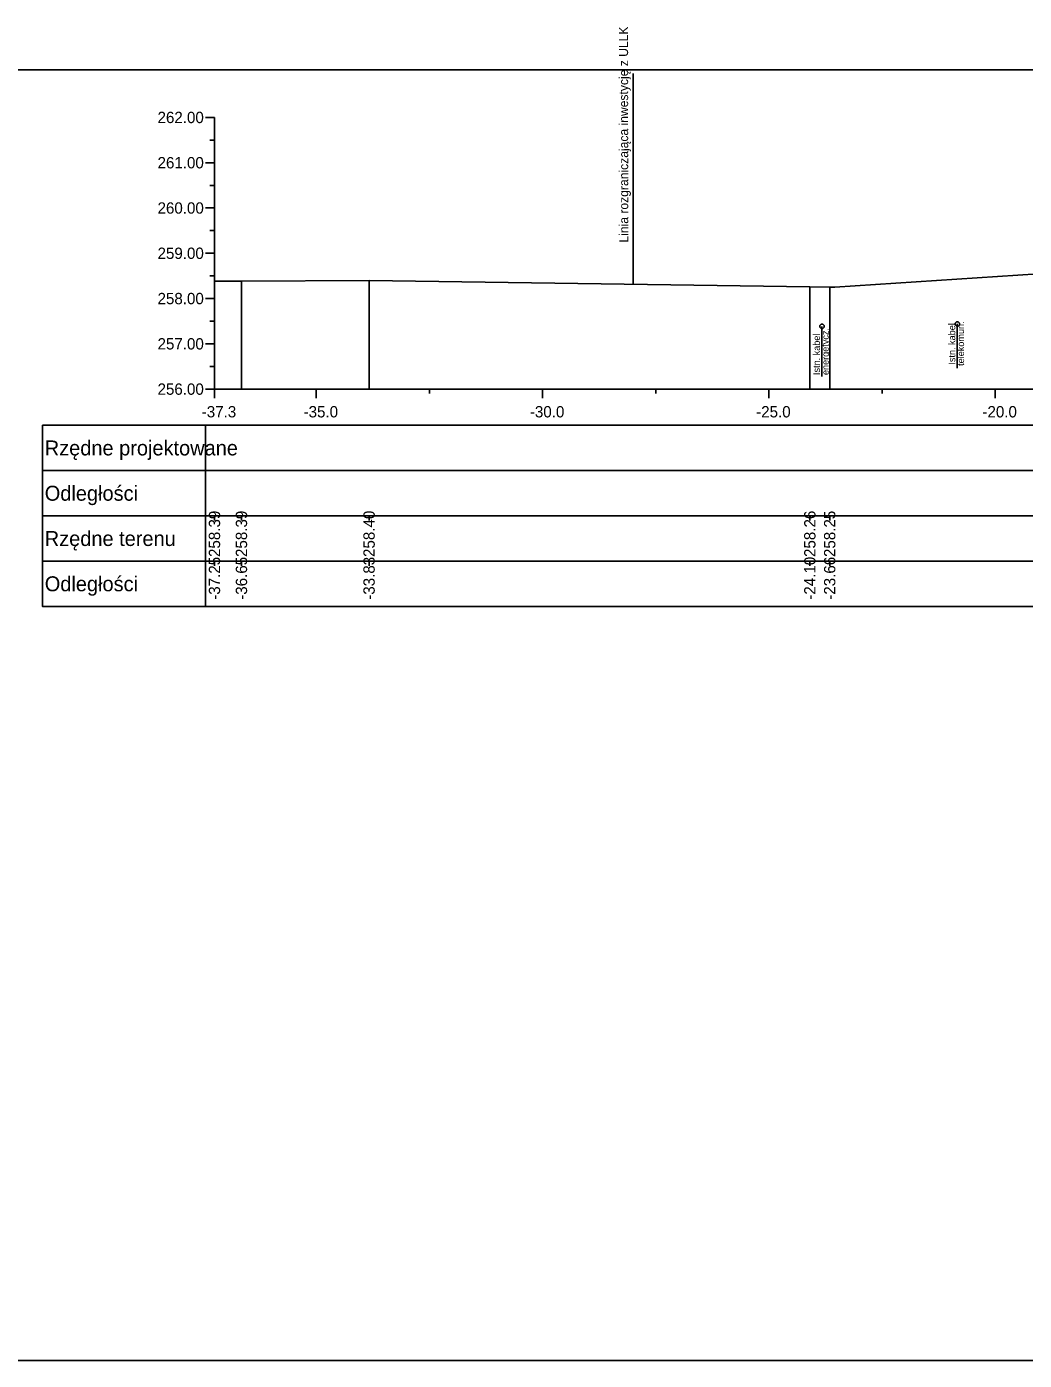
# Model space of a CAD drawing. Extents: x 6516023 to 6560129, y 5513077 to 5529206.
# Drawn here: x 6516518.31 to 6516540.36, y 5514451.16 to 5514480.61 of the extents above; entities that cross this region are included whole.
import ezdxf

# ---------------------------------------------------------------- set-up
doc = ezdxf.new("R2010")
doc.units = 0
for name, color, linetype in [('TOR_PRZEK_P-kable', 7, 'Continuous'), ('TOR_PRZEK_P-tabelka istniejace', 7, 'Continuous'), ('TOR_PRZEK_P-tabelka projektowane', 7, 'Continuous'), ('TOR_PRZEK_P-teren istniejacy', 7, 'Continuous'), ('TOR_PRZEK_P-uklad odniesienia', 7, 'Continuous'), ('TOR_PS_T-granica PKP-projektowana', 7, 'Continuous'), ('TOR_RAMKI-ramka+tabelka 1', 7, 'Continuous')]:
    doc.layers.add(name, color=color, linetype=linetype)

msp = doc.modelspace()

# ---------------------------------------------------------------- linework, layer by layer
at = {"layer": 'TOR_PRZEK_P-kable'}
for p, q in [((6516535.887, 5514473.991), (6516535.887, 5514472.881)), ((6516538.877, 5514474.044), (6516538.877, 5514473.071))]:
    msp.add_line(p, q, dxfattribs=at)
for centre in [(6516535.887, 5514473.991), (6516538.877, 5514474.044)]:
    msp.add_circle(centre, 0.05, dxfattribs=at)
at = {"layer": 'TOR_PRZEK_P-tabelka istniejace'}
for p, q in [((6516518.663, 5514469.806), (6516518.663, 5514467.806)), ((6516522.263, 5514469.806), (6516522.263, 5514467.806)), ((6516522.463, 5514469.706), (6516522.463, 5514469.806)), ((6516523.059, 5514469.706), (6516523.059, 5514469.806)), ((6516525.879, 5514469.706), (6516525.879, 5514469.806)), ((6516535.618, 5514469.706), (6516535.618, 5514469.806)), ((6516536.057, 5514469.706), (6516536.057, 5514469.806)), ((6516518.663, 5514468.806), (6516597.463, 5514468.806)), ((6516522.463, 5514468.706), (6516522.463, 5514468.806)), ((6516523.059, 5514468.706), (6516523.059, 5514468.806)), ((6516525.879, 5514468.706), (6516525.879, 5514468.806)), ((6516535.618, 5514468.706), (6516535.618, 5514468.806)), ((6516536.057, 5514468.706), (6516536.057, 5514468.806))]:
    msp.add_line(p, q, dxfattribs=at)
for points in [[(6516522.463, 5514474.993), (6516522.463, 5514472.806), (6516522.463, 5514472.676), (6516522.463, 5514472.606)], [(6516523.059, 5514474.992), (6516523.059, 5514472.806), (6516523.059, 5514472.676), (6516523.059, 5514472.606)], [(6516525.879, 5514475.006), (6516525.879, 5514472.806), (6516525.879, 5514472.676), (6516525.879, 5514472.606)], [(6516535.618, 5514474.863), (6516535.618, 5514472.806), (6516535.618, 5514472.676), (6516535.618, 5514472.606)], [(6516536.057, 5514474.86), (6516536.057, 5514472.806), (6516536.057, 5514472.676), (6516536.057, 5514472.606)]]:
    msp.add_lwpolyline(points, dxfattribs=at)
msp.add_lwpolyline([(6516518.663, 5514469.806), (6516518.663, 5514467.806), (6516597.463, 5514467.806), (6516597.463, 5514469.806)], close=True, dxfattribs=at)
at = {"layer": 'TOR_PRZEK_P-tabelka projektowane'}
for p, q in [((6516518.663, 5514471.806), (6516518.663, 5514469.806)), ((6516522.263, 5514471.806), (6516522.263, 5514469.806)), ((6516518.663, 5514470.806), (6516597.463, 5514470.806))]:
    msp.add_line(p, q, dxfattribs=at)
msp.add_lwpolyline([(6516518.663, 5514471.806), (6516518.663, 5514469.806), (6516597.463, 5514469.806), (6516597.463, 5514471.806)], close=True, dxfattribs=at)
at = {"layer": 'TOR_PRZEK_P-teren istniejacy'}
msp.add_lwpolyline([(6516522.463, 5514474.993), (6516523.059, 5514474.992), (6516525.879, 5514475.006), (6516535.618, 5514474.863), (6516536.057, 5514474.86), (6516536.169, 5514474.857), (6516540.664, 5514475.149)], dxfattribs=at)
at = {"layer": 'TOR_PRZEK_P-uklad odniesienia'}
for p, q in [((6516522.263, 5514478.606), (6516522.463, 5514478.606)), ((6516522.463, 5514478.606), (6516522.463, 5514472.606)), ((6516522.363, 5514478.106), (6516522.463, 5514478.106)), ((6516522.263, 5514477.606), (6516522.463, 5514477.606)), ((6516522.363, 5514477.106), (6516522.463, 5514477.106)), ((6516522.263, 5514476.606), (6516522.463, 5514476.606)), ((6516522.363, 5514476.106), (6516522.463, 5514476.106)), ((6516522.263, 5514475.606), (6516522.463, 5514475.606)), ((6516522.363, 5514475.106), (6516522.463, 5514475.106)), ((6516522.263, 5514474.606), (6516522.463, 5514474.606)), ((6516522.363, 5514474.106), (6516522.463, 5514474.106)), ((6516522.263, 5514473.606), (6516522.463, 5514473.606)), ((6516522.363, 5514473.106), (6516522.463, 5514473.106)), ((6516522.263, 5514472.606), (6516522.463, 5514472.606)), ((6516522.463, 5514472.606), (6516597.463, 5514472.606)), ((6516522.463, 5514472.506), (6516522.463, 5514472.606)), ((6516522.463, 5514472.406), (6516522.463, 5514472.606)), ((6516524.713, 5514472.406), (6516524.713, 5514472.606)), ((6516527.213, 5514472.506), (6516527.213, 5514472.606)), ((6516529.713, 5514472.406), (6516529.713, 5514472.606)), ((6516532.213, 5514472.506), (6516532.213, 5514472.606)), ((6516534.713, 5514472.406), (6516534.713, 5514472.606)), ((6516537.213, 5514472.506), (6516537.213, 5514472.606)), ((6516539.713, 5514472.406), (6516539.713, 5514472.606))]:
    msp.add_line(p, q, dxfattribs=at)
at = {"layer": 'TOR_PS_T-granica PKP-projektowana'}
msp.add_line((6516531.716, 5514474.92), (6516531.716, 5514479.578), dxfattribs=at)
at = {"layer": 'TOR_RAMKI-ramka+tabelka 1'}
msp.add_lwpolyline([(6516362.013, 5514479.656), (6516609.513, 5514479.656), (6516609.513, 5514451.156), (6516362.013, 5514451.156)], close=True, dxfattribs=at)

# ---------------------------------------------------------------- texts
at = {"layer": 'TOR_PRZEK_P-kable'}
for s, height, p in [('energetycz.', 0.14999, (6516536.036, 5514472.917)), ('Istn. kabel', 0.14999, (6516538.833, 5514473.147)), ('telekomun.', 0.15, (6516539.027, 5514473.119)), ('Istn. kabel', 0.14999, (6516535.842, 5514472.917))]:
    msp.add_text(s, height=height, rotation=90.0511, dxfattribs=at).set_placement(p)
at = {"layer": 'TOR_PRZEK_P-tabelka istniejace'}
for s, p in [('258.39', (6516522.588, 5514468.898)), ('258.39', (6516523.184, 5514468.898)), ('258.40', (6516526.004, 5514468.898)), ('258.26', (6516535.743, 5514468.898)), ('258.25', (6516536.182, 5514468.897)), ('-37.25', (6516522.588, 5514467.953)), ('-36.65', (6516523.184, 5514467.953)), ('-33.83', (6516526.004, 5514467.954)), ('-24.10', (6516535.743, 5514467.955)), ('-23.66', (6516536.182, 5514467.954))]:
    msp.add_text(s, height=0.25, rotation=90, dxfattribs=at).set_placement(p)
for s, p in [('Rzędne terenu', (6516518.713, 5514469.141)), ('Odległości', (6516518.713, 5514468.141))]:
    msp.add_text(s, height=0.33, dxfattribs=at).set_placement(p)
at = {"layer": 'TOR_PRZEK_P-tabelka projektowane'}
for s, p in [('Rzędne projektowane', (6516518.713, 5514471.141)), ('Odległości', (6516518.713, 5514470.141))]:
    msp.add_text(s, height=0.33, dxfattribs=at).set_placement(p)
at = {"layer": 'TOR_PRZEK_P-uklad odniesienia'}
for s, height, p in [('262.00', 0.25, (6516521.205, 5514478.481)), ('261.00', 0.25, (6516521.205, 5514477.481)), ('260.00', 0.25, (6516521.205, 5514476.481)), ('259.00', 0.25, (6516521.205, 5514475.481)), ('258.00', 0.25, (6516521.205, 5514474.481)), ('257.00', 0.25, (6516521.205, 5514473.481)), ('256.00', 0.25, (6516521.205, 5514472.481)), ('-', 0.0001, (6516522.463, 5514472.606)), ('-37.3', 0.25, (6516522.182, 5514471.981)), ('-35.0', 0.25, (6516524.432, 5514471.981)), ('-30.0', 0.25, (6516529.432, 5514471.981)), ('-25.0', 0.25, (6516534.432, 5514471.981)), ('-20.0', 0.25, (6516539.432, 5514471.981))]:
    msp.add_text(s, height=height, dxfattribs=at).set_placement(p)
at = {"layer": 'TOR_PS_T-granica PKP-projektowana'}
msp.add_text('Linia rozgraniczająca inwestycję z ULLK', height=0.2, rotation=90.0511, dxfattribs=at).set_placement((6516531.606, 5514475.842))

doc.saveas('drawing.dxf')
